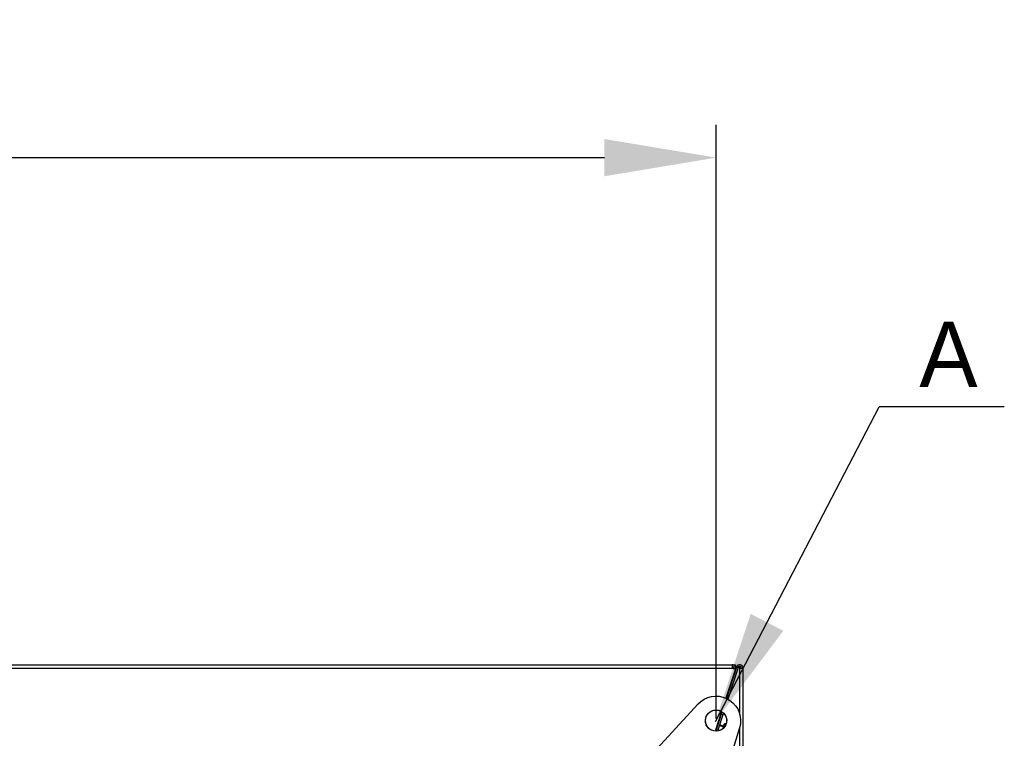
# Model space of a CAD drawing. Header units: millimetres. Extents: x 0 to 39025, y -31299 to 8400.
# Tile 337 of 373: x 14893 to 15495, y 4426 to 4865. Entities that reach past the tile are written whole.
import ezdxf

# ---------------------------------------------------------------- set-up
doc = ezdxf.new("R2010")
doc.units = ezdxf.units.MM
doc.header["$PDSIZE"] = -1
doc.layers.add('ANOTACIJE', color=7, linetype='Continuous')
doc.layers.add('DIMENZIJE', color=4, linetype='Continuous')
doc.styles.add('SLDTEXTSTYLE1', font='Montserrat-Regular.ttf')
doc.styles.add('SLDTEXTSTYLE6', font='txt')
doc.styles.get("Standard").update_dxf_attribs({"font": 'Montserrat-Regular.ttf'})
doc.dimstyles.new('SLDDIMSTYLE0', dxfattribs={"dimtxt": 3, "dimasz": 3.414889, "dimexe": 0, "dimexo": 0.0625, "dimgap": 0.75, "dimtad": 1, "dimdec": 0, "dimlfac": 20, "dimrnd": 1e-09, "dimzin": 12, "dimdsep": 46, "dimtxsty": 'SLDTEXTSTYLE6', "dimsah": 1, "dimcen": 0.09, "dimadec": 0, "dimazin": 3, "dimtfac": 1, "dimtdec": 0, "dimtofl": 0, "dimtmove": 0, "dimatfit": 3, "dimfxl": 1, "dimfrac": 2, "dimtolj": 1, "dimtzin": 12, "dimarcsym": 0})
doc.dimstyles.new('SLDDIMSTYLE3', dxfattribs={"dimtxt": 0.18, "dimasz": 3.414889, "dimexe": 0, "dimexo": 0.0625, "dimgap": 0, "dimtad": 0, "dimtih": 1, "dimtoh": 1, "dimdec": 0, "dimrnd": 1e-09, "dimzin": 0, "dimdsep": 46, "dimtxsty": 'Standard', "dimsah": 1, "dimcen": 0.09, "dimadec": 0, "dimazin": 0, "dimtfac": 3.414889, "dimtdec": 0, "dimtofl": 0, "dimtmove": 0, "dimatfit": 3, "dimfxl": 1, "dimfrac": 2, "dimtolj": 1, "dimtzin": 0, "dimarcsym": 0})

# ---------------------------------------------------------------- blocks, each defined once
blk = doc.blocks.new('Adapt 2 (spodaj)')
at = {"lineweight": 25}
for points in [[(6.52, 714.98), (6.52, 714.98), (1143.48, 714.98), (1143.48, 714.98)], [(6.52, 712.98), (6.52, 712.98), (1143.48, 712.98), (1143.48, 712.98)], [(1145.38, 712.36), (1145.38, 712.36), (1139.6, 694.58), (1139.6, 694.58)], [(1146.09, 713.61), (1146.09, 713.61), (1139.87, 694.46), (1139.87, 694.46)], [(1146.09, 713.59), (1146.09, 713.59), (1139.88, 694.46), (1139.88, 694.46)], [(1147.05, 713.28), (1147.05, 713.28), (1140.78, 694), (1140.78, 694)], [(1143.48, 714.95), (1143.48, 714.95), (1145.5, 714.95), (1145.5, 714.95)], [(1143.48, 712.98), (1143.48, 712.98), (1145.38, 712.36), (1145.38, 712.36)], [(1144.12, 712.76), (1144.12, 712.76), (1144.12, 712.85), (1144.12, 712.85)], [(1144.12, 712.85), (1144.12, 712.85), (1144.46, 712.85), (1144.46, 712.85)], [(1145.01, 711.23), (1145.01, 711.23), (1145.47, 711.69), (1145.47, 711.69)], [(1145.02, 711.26), (1145.02, 711.26), (1145.48, 711.72), (1145.48, 711.72)], [(1145.18, 711.76), (1145.18, 711.76), (1145.5, 712.07), (1145.5, 712.07)], [(1145.28, 712.07), (1145.28, 712.07), (1145.5, 712.07), (1145.5, 712.07)], [(1145.61, 712.12), (1145.61, 712.12), (1145.5, 712.12), (1145.5, 712.12)], [(1145.6, 712.09), (1145.6, 712.09), (1145.5, 712.09), (1145.5, 712.09)], [(1145.5, 712.09), (1145.5, 712.09), (1145.6, 712.09), (1145.6, 712.09)], [(1146.09, 713.59), (1146.09, 713.59), (1146.09, 713.61), (1146.09, 713.61)], [(1146.1, 713.61), (1146.1, 713.61), (1146.09, 713.61), (1146.09, 713.61)], [(1147.05, 713.28), (1147.05, 713.28), (1146.09, 713.59), (1146.09, 713.59)], [(1148, 713.31), (1148, 713.31), (1147.11, 713.44), (1147.11, 713.44)], [(1148, 713.33), (1148, 713.33), (1147.12, 713.46), (1147.12, 713.46)], [(1147.9, 712.98), (1147.9, 712.98), (1147.9, 685.36), (1147.9, 685.36)], [(1148, 713.33), (1148, 713.33), (1148, 713.31), (1148, 713.31)], [(1148, 713.31), (1148, 713.31), (1148, 712.98), (1148, 712.98)], [(1150, 712.98), (1150, 712.98), (1150, 1.98), (1150, 1.98)], [(1092.82, 658.76), (1092.82, 658.76), (1122.58, 691.01), (1122.58, 691.01)], [(1136.95, 686.41), (1136.95, 686.41), (1133.03, 674.36), (1133.03, 674.36)], [(1135, 680.39), (1135, 680.39), (1133.03, 674.36), (1133.03, 674.36)], [(1137.2, 686.24), (1137.2, 686.24), (1133.33, 674.34), (1133.33, 674.34)], [(1136.71, 684.71), (1136.71, 684.71), (1133.34, 674.34), (1133.34, 674.34)], [(1137.66, 684.4), (1137.66, 684.4), (1134.41, 674.39), (1134.41, 674.39)], [(1135, 680.39), (1135, 680.39), (1134.99, 680.39), (1134.99, 680.39)], [(1135.61, 682.3), (1135.61, 682.3), (1135, 680.39), (1135, 680.39)], [(1135.61, 682.3), (1135.61, 682.3), (1135.61, 682.3), (1135.61, 682.3)], [(1136.71, 684.71), (1136.71, 684.71), (1137.21, 686.24), (1137.21, 686.24)], [(1137.66, 684.4), (1137.66, 684.4), (1136.71, 684.71), (1136.71, 684.71)], [(1138.04, 685.58), (1138.04, 685.58), (1137.66, 684.4), (1137.66, 684.4)], [(1147.94, 676.45), (1147.94, 676.45), (1135.11, 634.49), (1135.11, 634.49)], [(1135.56, 677.93), (1135.56, 677.93), (1137.94, 677.16), (1137.94, 677.16)], [(1137.98, 677.3), (1137.98, 677.3), (1135.61, 678.07), (1135.61, 678.07)], [(1138.02, 677.42), (1138.02, 677.42), (1135.65, 678.2), (1135.65, 678.2)], [(1147.9, 676.3), (1147.9, 676.3), (1147.9, 83.87), (1147.9, 83.87)]]:
    blk.add_open_spline(points, degree=3, dxfattribs=at)
for points, knots in [([(1143.48, 714.98), (1143.48, 714.98), (1143.48, 714.94), (1143.48, 714.94), (1143.48, 714.94), (1143.48, 714.82), (1143.48, 714.82), (1143.48, 714.82), (1143.48, 714.64), (1143.48, 714.64), (1143.48, 714.64), (1143.48, 714.39), (1143.48, 714.39), (1143.48, 714.39), (1143.48, 714.09), (1143.48, 714.09), (1143.48, 714.09), (1143.48, 713.74), (1143.48, 713.74), (1143.48, 713.74), (1143.48, 713.36), (1143.48, 713.36), (1143.48, 713.36), (1143.48, 712.98), (1143.48, 712.98)], [0, 0, 0, 0, 1, 1, 1, 2, 2, 2, 3, 3, 3, 4, 4, 4, 5, 5, 5, 6, 6, 6, 7, 7, 7, 8, 8, 8, 8]), ([(1145.38, 712.36), (1145.38, 712.36), (1145.47, 712.82), (1145.47, 712.82), (1145.47, 712.82), (1145.45, 713.29), (1145.45, 713.29), (1145.45, 713.29), (1145.32, 713.74), (1145.32, 713.74), (1145.32, 713.74), (1145.09, 714.15), (1145.09, 714.15), (1145.09, 714.15), (1144.78, 714.5), (1144.78, 714.5), (1144.78, 714.5), (1144.38, 714.76), (1144.38, 714.76), (1144.38, 714.76), (1143.94, 714.92), (1143.94, 714.92), (1143.94, 714.92), (1143.48, 714.98), (1143.48, 714.98)], [0, 0, 0, 0, 1, 1, 1, 2, 2, 2, 3, 3, 3, 4, 4, 4, 5, 5, 5, 6, 6, 6, 7, 7, 7, 8, 8, 8, 8]), ([(1144.43, 712.67), (1144.43, 712.67), (1144.47, 712.9), (1144.47, 712.9), (1144.47, 712.9), (1144.46, 713.13), (1144.46, 713.13), (1144.46, 713.13), (1144.4, 713.36), (1144.4, 713.36), (1144.4, 713.36), (1144.29, 713.56), (1144.29, 713.56), (1144.29, 713.56), (1144.13, 713.73), (1144.13, 713.73), (1144.13, 713.73), (1143.93, 713.87), (1143.93, 713.87), (1143.93, 713.87), (1143.71, 713.95), (1143.71, 713.95), (1143.71, 713.95), (1143.48, 713.97), (1143.48, 713.97)], [0, 0, 0, 0, 1, 1, 1, 2, 2, 2, 3, 3, 3, 4, 4, 4, 5, 5, 5, 6, 6, 6, 7, 7, 7, 8, 8, 8, 8]), ([(1144.01, 712.8), (1144.01, 712.8), (1143.9, 713.01), (1143.9, 713.01), (1143.9, 713.01), (1143.75, 713.21), (1143.75, 713.21), (1143.75, 713.21), (1143.56, 713.4), (1143.56, 713.4), (1143.56, 713.4), (1143.48, 713.46), (1143.48, 713.46)], [0, 0, 0, 0, 1, 1, 1, 2, 2, 2, 3, 3, 3, 4, 4, 4, 4]), ([(1143.54, 713.99), (1143.54, 713.99), (1143.56, 713.98), (1143.56, 713.98), (1143.56, 713.98), (1143.75, 713.79), (1143.75, 713.79), (1143.75, 713.79), (1143.9, 713.59), (1143.9, 713.59), (1143.9, 713.59), (1144.01, 713.37), (1144.01, 713.37), (1144.01, 713.37), (1144.09, 713.14), (1144.09, 713.14), (1144.09, 713.14), (1144.12, 712.9), (1144.12, 712.9), (1144.12, 712.9), (1144.12, 712.85), (1144.12, 712.85)], [0, 0, 0, 0, 1, 1, 1, 2, 2, 2, 3, 3, 3, 4, 4, 4, 5, 5, 5, 6, 6, 6, 7, 7, 7, 7]), ([(1143.61, 713.94), (1143.61, 713.94), (1143.71, 713.79), (1143.71, 713.79), (1143.71, 713.79), (1143.71, 713.79), (1143.71, 713.79)], [0, 0, 0, 0, 1, 1, 1, 2, 2, 2, 2]), ([(1145.5, 714.95), (1145.5, 714.95), (1145.5, 714.87), (1145.5, 714.87), (1145.5, 714.87), (1145.5, 714.65), (1145.5, 714.65), (1145.5, 714.65), (1145.5, 714.31), (1145.5, 714.31), (1145.5, 714.31), (1145.5, 713.9), (1145.5, 713.9), (1145.5, 713.9), (1145.5, 713.5), (1145.5, 713.5), (1145.5, 713.5), (1145.5, 713.16), (1145.5, 713.16), (1145.5, 713.16), (1145.5, 712.93), (1145.5, 712.93), (1145.5, 712.93), (1145.5, 712.85), (1145.5, 712.85)], [0, 0, 0, 0, 1, 1, 1, 2, 2, 2, 3, 3, 3, 4, 4, 4, 5, 5, 5, 6, 6, 6, 7, 7, 7, 8, 8, 8, 8]), ([(1145.5, 712.07), (1145.5, 712.07), (1145.5, 712.22), (1145.5, 712.22), (1145.5, 712.22), (1145.5, 712.37), (1145.5, 712.37), (1145.5, 712.37), (1145.5, 712.51), (1145.5, 712.51), (1145.5, 712.51), (1145.5, 712.62), (1145.5, 712.62), (1145.5, 712.62), (1145.5, 712.72), (1145.5, 712.72), (1145.5, 712.72), (1145.5, 712.79), (1145.5, 712.79), (1145.5, 712.79), (1145.5, 712.84), (1145.5, 712.84), (1145.5, 712.84), (1145.5, 712.85), (1145.5, 712.85)], [0, 0, 0, 0, 1, 1, 1, 2, 2, 2, 3, 3, 3, 4, 4, 4, 5, 5, 5, 6, 6, 6, 7, 7, 7, 8, 8, 8, 8]), ([(1150, 712.98), (1150, 712.98), (1149.87, 713.67), (1149.87, 713.67), (1149.87, 713.67), (1149.52, 714.27), (1149.52, 714.27), (1149.52, 714.27), (1148.98, 714.72), (1148.98, 714.72), (1148.98, 714.72), (1148.31, 714.95), (1148.31, 714.95), (1148.31, 714.95), (1147.61, 714.94), (1147.61, 714.94), (1147.61, 714.94), (1146.95, 714.68), (1146.95, 714.68), (1146.95, 714.68), (1146.43, 714.21), (1146.43, 714.21), (1146.43, 714.21), (1146.09, 713.59), (1146.09, 713.59)], [0, 0, 0, 0, 1, 1, 1, 2, 2, 2, 3, 3, 3, 4, 4, 4, 5, 5, 5, 6, 6, 6, 7, 7, 7, 8, 8, 8, 8]), ([(1149, 712.98), (1149, 712.98), (1148.94, 713.32), (1148.94, 713.32), (1148.94, 713.32), (1148.76, 713.63), (1148.76, 713.63), (1148.76, 713.63), (1148.49, 713.85), (1148.49, 713.85), (1148.49, 713.85), (1148.16, 713.96), (1148.16, 713.96), (1148.16, 713.96), (1147.8, 713.96), (1147.8, 713.96), (1147.8, 713.96), (1147.48, 713.83), (1147.48, 713.83), (1147.48, 713.83), (1147.21, 713.59), (1147.21, 713.59), (1147.21, 713.59), (1147.05, 713.28), (1147.05, 713.28)], [0, 0, 0, 0, 1, 1, 1, 2, 2, 2, 3, 3, 3, 4, 4, 4, 5, 5, 5, 6, 6, 6, 7, 7, 7, 8, 8, 8, 8]), ([(1147.9, 712.98), (1147.9, 712.98), (1147.98, 712.98), (1147.98, 712.98), (1147.98, 712.98), (1148.2, 712.98), (1148.2, 712.98), (1148.2, 712.98), (1148.55, 712.98), (1148.55, 712.98), (1148.55, 712.98), (1148.95, 712.98), (1148.95, 712.98), (1148.95, 712.98), (1149.35, 712.98), (1149.35, 712.98), (1149.35, 712.98), (1149.69, 712.98), (1149.69, 712.98), (1149.69, 712.98), (1149.92, 712.98), (1149.92, 712.98), (1149.92, 712.98), (1150, 712.98), (1150, 712.98)], [0, 0, 0, 0, 1, 1, 1, 2, 2, 2, 3, 3, 3, 4, 4, 4, 5, 5, 5, 6, 6, 6, 7, 7, 7, 8, 8, 8, 8]), ([(1148.95, 713.23), (1148.95, 713.23), (1148.77, 713.25), (1148.77, 713.25), (1148.77, 713.25), (1148, 713.33), (1148, 713.33)], [0, 0, 0, 0, 1, 1, 1, 2, 2, 2, 2]), ([(1149, 712.98), (1149, 712.98), (1148.92, 713.06), (1148.92, 713.06), (1148.92, 713.06), (1148.71, 713.15), (1148.71, 713.15), (1148.71, 713.15), (1148.38, 713.23), (1148.38, 713.23), (1148.38, 713.23), (1148, 713.31), (1148, 713.31)], [0, 0, 0, 0, 1, 1, 1, 2, 2, 2, 3, 3, 3, 4, 4, 4, 4]), ([(1122.58, 691.01), (1122.58, 691.01), (1124.32, 692.62), (1124.32, 692.62), (1124.32, 692.62), (1126.29, 693.93), (1126.29, 693.93), (1126.29, 693.93), (1128.45, 694.92), (1128.45, 694.92), (1128.45, 694.92), (1130.74, 695.56), (1130.74, 695.56), (1130.74, 695.56), (1133.09, 695.82), (1133.09, 695.82), (1133.09, 695.82), (1135.47, 695.72), (1135.47, 695.72), (1135.47, 695.72), (1137.79, 695.24), (1137.79, 695.24), (1137.79, 695.24), (1140.01, 694.39), (1140.01, 694.39), (1140.01, 694.39), (1142.07, 693.21), (1142.07, 693.21), (1142.07, 693.21), (1143.92, 691.72), (1143.92, 691.72), (1143.92, 691.72), (1145.51, 689.95), (1145.51, 689.95), (1145.51, 689.95), (1146.8, 687.96), (1146.8, 687.96), (1146.8, 687.96), (1147.76, 685.79), (1147.76, 685.79), (1147.76, 685.79), (1148.36, 683.49), (1148.36, 683.49), (1148.36, 683.49), (1148.6, 681.13), (1148.6, 681.13), (1148.6, 681.13), (1148.45, 678.76), (1148.45, 678.76), (1148.45, 678.76), (1147.94, 676.45), (1147.94, 676.45)], [0, 0, 0, 0, 1, 1, 1, 2, 2, 2, 3, 3, 3, 4, 4, 4, 5, 5, 5, 6, 6, 6, 7, 7, 7, 8, 8, 8, 9, 9, 9, 10, 10, 10, 11, 11, 11, 12, 12, 12, 13, 13, 13, 14, 14, 14, 15, 15, 15, 16, 16, 16, 17, 17, 17, 17]), ([(1127.96, 684.07), (1127.96, 684.07), (1127.37, 682.68), (1127.37, 682.68), (1127.37, 682.68), (1127.11, 681.19), (1127.11, 681.19), (1127.11, 681.19), (1127.2, 679.69), (1127.2, 679.69), (1127.2, 679.69), (1127.64, 678.25), (1127.64, 678.25), (1127.64, 678.25), (1128.4, 676.94), (1128.4, 676.94), (1128.4, 676.94), (1129.43, 675.84), (1129.43, 675.84), (1129.43, 675.84), (1130.7, 675.02), (1130.7, 675.02), (1130.7, 675.02), (1132.11, 674.51), (1132.11, 674.51), (1132.11, 674.51), (1133.61, 674.33), (1133.61, 674.33), (1133.61, 674.33), (1135.11, 674.51), (1135.11, 674.51), (1135.11, 674.51), (1136.53, 675.03), (1136.53, 675.03), (1136.53, 675.03), (1137.79, 675.86), (1137.79, 675.86), (1137.79, 675.86), (1138.82, 676.96), (1138.82, 676.96), (1138.82, 676.96), (1139.57, 678.27), (1139.57, 678.27), (1139.57, 678.27), (1140, 679.72), (1140, 679.72), (1140, 679.72), (1140.09, 681.23), (1140.09, 681.23), (1140.09, 681.23), (1139.82, 682.72), (1139.82, 682.72), (1139.82, 682.72), (1139.22, 684.1), (1139.22, 684.1), (1139.22, 684.1), (1138.32, 685.31), (1138.32, 685.31), (1138.32, 685.31), (1137.16, 686.27), (1137.16, 686.27), (1137.16, 686.27), (1135.8, 686.95), (1135.8, 686.95), (1135.8, 686.95), (1134.34, 687.29), (1134.34, 687.29), (1134.34, 687.29), (1132.83, 687.29), (1132.83, 687.29), (1132.83, 687.29), (1131.36, 686.94), (1131.36, 686.94), (1131.36, 686.94), (1130.01, 686.26), (1130.01, 686.26), (1130.01, 686.26), (1128.86, 685.28), (1128.86, 685.28), (1128.86, 685.28), (1127.96, 684.07), (1127.96, 684.07)], [0, 0, 0, 0, 1, 1, 1, 2, 2, 2, 3, 3, 3, 4, 4, 4, 5, 5, 5, 6, 6, 6, 7, 7, 7, 8, 8, 8, 9, 9, 9, 10, 10, 10, 11, 11, 11, 12, 12, 12, 13, 13, 13, 14, 14, 14, 15, 15, 15, 16, 16, 16, 17, 17, 17, 18, 18, 18, 19, 19, 19, 20, 20, 20, 21, 21, 21, 22, 22, 22, 23, 23, 23, 24, 24, 24, 25, 25, 25, 26, 26, 26, 27, 27, 27, 27]), ([(1138.08, 677.59), (1138.08, 677.59), (1137.82, 676.78), (1137.82, 676.78), (1137.82, 676.78), (1137.47, 675.72), (1137.47, 675.72), (1137.47, 675.72), (1137.42, 675.58), (1137.42, 675.58)], [0, 0, 0, 0, 1, 1, 1, 2, 2, 2, 3, 3, 3, 3]), ([(1138.3, 678.28), (1138.3, 678.28), (1138.25, 678.1), (1138.25, 678.1), (1138.25, 678.1), (1138.08, 677.59), (1138.08, 677.59)], [0, 0, 0, 0, 1, 1, 1, 2, 2, 2, 2]), ([(1139.17, 678.05), (1139.17, 678.05), (1139, 678.09), (1139, 678.09), (1139, 678.09), (1138.83, 678.1), (1138.83, 678.1), (1138.83, 678.1), (1138.66, 678.08), (1138.66, 678.08), (1138.66, 678.08), (1138.5, 678.03), (1138.5, 678.03), (1138.5, 678.03), (1138.35, 677.96), (1138.35, 677.96), (1138.35, 677.96), (1138.23, 677.85), (1138.23, 677.85), (1138.23, 677.85), (1138.14, 677.73), (1138.14, 677.73), (1138.14, 677.73), (1138.08, 677.59), (1138.08, 677.59)], [0, 0, 0, 0, 1, 1, 1, 2, 2, 2, 3, 3, 3, 4, 4, 4, 5, 5, 5, 6, 6, 6, 7, 7, 7, 8, 8, 8, 8]), ([(1139.43, 678.86), (1139.43, 678.86), (1139.26, 678.89), (1139.26, 678.89), (1139.26, 678.89), (1139.09, 678.9), (1139.09, 678.9), (1139.09, 678.9), (1138.91, 678.87), (1138.91, 678.87), (1138.91, 678.87), (1138.75, 678.8), (1138.75, 678.8), (1138.75, 678.8), (1138.6, 678.71), (1138.6, 678.71), (1138.6, 678.71), (1138.47, 678.58), (1138.47, 678.58), (1138.47, 678.58), (1138.37, 678.44), (1138.37, 678.44), (1138.37, 678.44), (1138.3, 678.28), (1138.3, 678.28)], [0, 0, 0, 0, 1, 1, 1, 2, 2, 2, 3, 3, 3, 4, 4, 4, 5, 5, 5, 6, 6, 6, 7, 7, 7, 8, 8, 8, 8]), ([(1139.17, 678.05), (1139.17, 678.05), (1138.89, 677.19), (1138.89, 677.19), (1138.89, 677.19), (1138.82, 676.96), (1138.82, 676.96)], [0, 0, 0, 0, 1, 1, 1, 2, 2, 2, 2]), ([(1139.43, 678.86), (1139.43, 678.86), (1139.43, 678.85), (1139.43, 678.85), (1139.43, 678.85), (1139.36, 678.62), (1139.36, 678.62), (1139.36, 678.62), (1139.17, 678.05), (1139.17, 678.05)], [0, 0, 0, 0, 1, 1, 1, 2, 2, 2, 3, 3, 3, 3]), ([(1139.42, 677.94), (1139.42, 677.94), (1139.34, 677.99), (1139.34, 677.99), (1139.34, 677.99), (1139.17, 678.05), (1139.17, 678.05)], [0, 0, 0, 0, 1, 1, 1, 2, 2, 2, 2]), ([(1139.73, 678.69), (1139.73, 678.69), (1139.6, 678.79), (1139.6, 678.79), (1139.6, 678.79), (1139.43, 678.86), (1139.43, 678.86)], [0, 0, 0, 0, 1, 1, 1, 2, 2, 2, 2])]:
    blk.add_open_spline(points, degree=3, knots=knots, dxfattribs=at)
blk = doc.blocks.new('*D107')
at = {"layer": 'Defpoints', "color": 0, "transparency": 16777216}
for p in [(15318.44, 4781), (14201.26, 4436.67), (15318.44, 4436.71)]:
    blk.add_point(p, dxfattribs=at)
at = {"layer": 'DIMENZIJE', "color": 0, "lineweight": -2, "transparency": 16777216}
for p, q in [((14201.26, 4437.92), (14201.26, 4801)), ((15318.44, 4437.96), (15318.44, 4801)), ((14269.55, 4781), (15250.14, 4781))]:
    blk.add_line(p, q, dxfattribs=at)
at = {"layer": 'DIMENZIJE', "color": 0, "transparency": 16777216}
for points in [[(14269.55, 4792.38), (14269.55, 4769.61), (14201.26, 4781)], [(15250.14, 4792.38), (15250.14, 4769.61), (15318.44, 4781)]]:
    blk.add_solid(points, dxfattribs=at)
at = {"layer": 'DIMENZIJE', "color": 0, "transparency": 16777216, "insert": (14759.85, 4826), "char_height": 60, "attachment_point": 5, "style": 'SLDTEXTSTYLE6'}
blk.add_mtext('\\A1;1117', dxfattribs=at)

msp = doc.modelspace()

# ---------------------------------------------------------------- linework, layer by layer
msp.add_circle((15318.44, 4436.71), 6.47)
at = {"layer": 'ANOTACIJE', "color": 0}
msp.add_line((15494.68, 4628.5), (15418.17, 4628.5), dxfattribs=at)

# ---------------------------------------------------------------- block references
at = {"color": 1}
msp.add_blockref('Adapt 2 (spodaj)', (14184.86, 3755.86), dxfattribs=at)

# ---------------------------------------------------------------- texts
at = {"layer": 'ANOTACIJE', "color": 0, "insert": (15442.67, 4680.68), "char_height": 40, "attachment_point": 1, "style": 'SLDTEXTSTYLE1'}
msp.add_mtext('A', dxfattribs=at)

# ---------------------------------------------------------------- dimensions: what is measured, and where the dimension line sits
at = {"layer": 'DIMENZIJE'}
dim = msp.add_linear_dim(base=(15318.44, 4781), p1=(14201.26, 4436.67), p2=(15318.44, 4436.71), dimstyle='SLDDIMSTYLE0', override={"dimscale": 20, "dimexe": 1, "dimlfac": 1, "dimdle": 1, "dimtofl": 1}, dxfattribs=at)
dim.commit()
dim.dimension.update_dxf_attribs({"geometry": '*D107', "text_midpoint": (14759.85, 4826)})

# ---------------------------------------------------------------- leaders
at = {"layer": 'ANOTACIJE', "color": 7}
msp.add_leader([(15318.02, 4436.21), (15418.17, 4628.5)], dimstyle='SLDDIMSTYLE3', override={"dimscale": 20}, dxfattribs=at)

doc.saveas('drawing.dxf')
